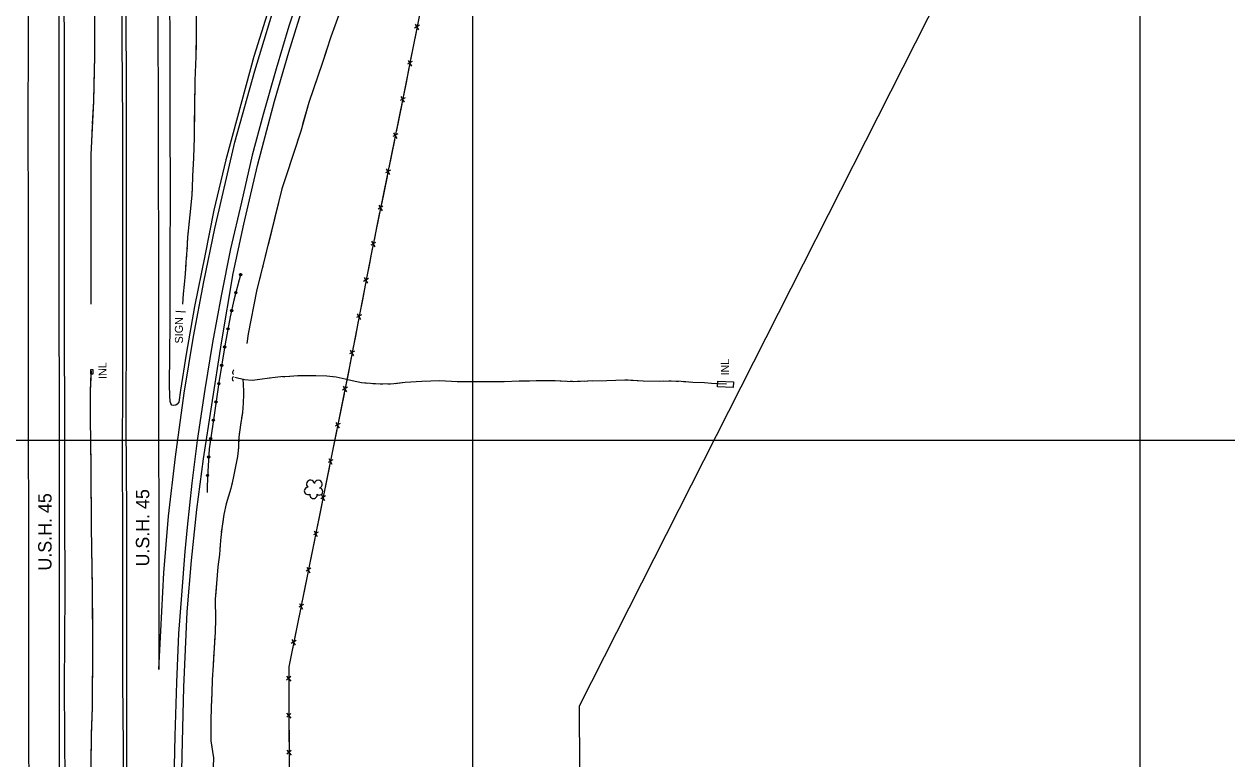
# Model space of a CAD drawing. Extents: x 353423 to 364002, y 127000 to 201942.
# Drawn here: x 360164 to 361065, y 157261 to 157812 of the extents above; entities that cross this region are included whole.
import ezdxf

# ---------------------------------------------------------------- set-up
doc = ezdxf.new("R2010")
doc.units = 0
for name, color, linetype in [('E_DTM_SlopeBottom', 7, 'Continuous'), ('E_DTM_SlopeTop', 7, 'Continuous'), ('E_FEN_Generic', 7, 'Continuous'), ('E_LAND_BrushLine', 7, 'Continuous'), ('E_LAND_TreeLine', 7, 'Continuous'), ('E_MISCPROP', 7, 'Continuous'), ('E_RDWY_Gravel', 7, 'Continuous'), ('E_RW_IP', 7, 'Continuous'), ('E_STRUCT_WingWall', 7, 'Continuous')]:
    doc.layers.add(name, color=color, linetype=linetype)

msp = doc.modelspace()

# ---------------------------------------------------------------- linework, layer by layer
at = {"layer": 'E_DTM_SlopeBottom'}
for p, q in [((360459.92, 157810.99), (360456.29, 157808.88)), ((360456.8, 157811.78), (360459.24, 157807.54)), ((360454.57, 157783.85), (360450.94, 157781.74)), ((360451.45, 157784.64), (360453.89, 157780.39)), ((360449.22, 157756.7), (360445.58, 157754.6)), ((360446.1, 157757.5), (360448.52, 157753.24)), ((360443.69, 157729.59), (360440.05, 157727.5)), ((360440.57, 157730.39), (360442.98, 157726.14)), ((360438.16, 157702.48), (360434.52, 157700.39)), ((360435.04, 157703.29), (360437.45, 157699.03)), ((360432.63, 157675.37), (360428.98, 157673.28)), ((360429.51, 157676.18), (360431.92, 157671.92)), ((360427.09, 157648.26), (360423.45, 157646.17)), ((360423.98, 157649.07), (360426.39, 157644.81)), ((360421.76, 157621.13), (360418.14, 157619)), ((360418.63, 157621.91), (360421.09, 157617.67)), ((360416.51, 157593.97), (360412.9, 157591.84)), ((360413.39, 157594.74), (360415.85, 157590.51)), ((360411.27, 157566.8), (360407.65, 157564.67)), ((360408.14, 157567.58), (360410.6, 157563.34)), ((360405.92, 157539.65), (360402.29, 157537.54)), ((360402.8, 157540.44), (360405.23, 157536.19)), ((360400.5, 157512.52), (360396.87, 157510.41)), ((360397.38, 157513.31), (360399.81, 157509.06)), ((360395.06, 157485.39), (360391.42, 157483.29)), ((360391.94, 157486.19), (360394.36, 157481.93)), ((360389.57, 157458.27), (360385.93, 157456.17)), ((360386.45, 157459.07), (360388.87, 157454.82)), ((360384.08, 157431.15), (360380.45, 157429.06)), ((360380.96, 157431.96), (360383.38, 157427.7)), ((360378.59, 157404.04), (360374.96, 157401.94)), ((360375.47, 157404.84), (360377.89, 157400.58)), ((360373.09, 157376.92), (360369.45, 157374.83)), ((360369.97, 157377.73), (360372.38, 157373.47)), ((360367.53, 157349.82), (360363.88, 157347.73)), ((360364.41, 157350.63), (360366.82, 157346.37)), ((360360.27, 157323.03), (360363.5, 157319.35)), ((360363.49, 157322.87), (360360.35, 157320.08)), ((360360.37, 157295.36), (360363.6, 157291.68)), ((360363.59, 157295.21), (360360.45, 157292.42)), ((360360.48, 157267.7), (360363.71, 157264.02)), ((360363.69, 157267.54), (360360.56, 157264.75))]:
    msp.add_line(p, q, dxfattribs=at)
for points in [[(360646.79, 158281.31), (360609, 158200.14), (360563.57, 158104.09), (360522.81, 158017.77), (360481.91, 157931.55), (360465.2, 157845.46), (360447.55, 157755.99), (360423.77, 157639.44), (360407.53, 157555.27), (360395.12, 157493.2), (360372.61, 157381.99), (360361.97, 157330.17), (360362.33, 157235.45), (360362.61, 157110.91), (360362.74, 157004.69), (360362.59, 156846.28), (360362.92, 156692.1), (360362.95, 156542.89), (360363.68, 156421.08)], [(360457.45, 157806.16), (360455.28, 157795.13)], [(360455.28, 157795.13), (360453.36, 157785.43)], [(360452.1, 157779.02), (360449.92, 157767.99)], [(360449.92, 157767.99), (360448.01, 157758.29)], [(360446.72, 157751.88), (360444.47, 157740.87)], [(360444.47, 157740.87), (360442.49, 157731.18)], [(360441.19, 157724.77), (360438.94, 157713.76)], [(360438.94, 157713.76), (360436.96, 157704.07)], [(360435.66, 157697.67), (360433.41, 157686.65)], [(360433.41, 157686.65), (360431.43, 157676.96)], [(360430.12, 157670.56), (360427.88, 157659.54)], [(360427.88, 157659.54), (360425.9, 157649.86)], [(360424.59, 157643.45), (360423.77, 157639.44), (360422.42, 157632.42)], [(360422.42, 157632.42), (360420.54, 157622.71)], [(360419.31, 157616.29), (360417.17, 157605.26)], [(360417.17, 157605.26), (360415.3, 157595.55)], [(360414.06, 157589.13), (360411.93, 157578.09)], [(360411.93, 157578.09), (360410.06, 157568.38)], [(360408.82, 157561.96), (360407.53, 157555.27), (360406.66, 157550.93)], [(360213.36, 157549.72), (360215.36, 157549.74), (360215.33, 157552.74), (360213.33, 157552.72), (360213.36, 157549.72)], [(360406.66, 157550.93), (360404.72, 157541.23)], [(360403.44, 157534.83), (360401.24, 157523.8)], [(360401.24, 157523.8), (360399.3, 157514.1)], [(360398.02, 157507.7), (360395.82, 157496.67)], [(360395.82, 157496.67), (360395.12, 157493.2), (360393.86, 157486.98)], [(360392.57, 157480.57), (360390.34, 157469.55)], [(360390.34, 157469.55), (360388.37, 157459.86)], [(360387.08, 157453.45), (360384.85, 157442.43)], [(360384.85, 157442.43), (360382.88, 157432.74)], [(360381.59, 157426.34), (360379.36, 157415.32)], [(360379.36, 157415.32), (360377.4, 157405.63)], [(360376.1, 157399.22), (360373.87, 157388.2)], [(360373.87, 157388.2), (360372.61, 157381.99), (360371.9, 157378.51)], [(360370.58, 157372.11), (360368.32, 157361.1)], [(360368.32, 157361.1), (360366.33, 157351.41)], [(360365.02, 157345.01), (360362.76, 157334)], [(360362.76, 157334), (360361.97, 157330.17), (360361.99, 157324.19)], [(360362.02, 157317.65), (360362.06, 157306.41)], [(360362.06, 157306.41), (360362.1, 157296.52)], [(360362.12, 157289.99), (360362.16, 157278.74)], [(360362.16, 157278.74), (360362.2, 157268.86)], [(360362.22, 157262.32), (360362.27, 157251.08)]]:
    msp.add_lwpolyline(points, dxfattribs=at)
msp.add_lwpolyline([(360683.63, 157544.18), (360695.23, 157543.64), (360695.03, 157539.4), (360683.43, 157539.94)], close=True, dxfattribs=at)
for centre, radius, start, end in [((360322.21, 157550.9), 2.31, 122.56865, 228.80821), ((360321.91, 157545.99), 2.25, 125.01279, 231.25235)]:
    msp.add_arc(centre, radius, start, end, dxfattribs=at)
at = {"layer": 'E_DTM_SlopeTop'}
for points in [[(360280.74, 157191.88), (360282.15, 157263.77), (360283.49, 157314.85), (360285.88, 157371.28), (360289.08, 157409.79), (360293.05, 157448.18), (360298.12, 157485.96), (360304.27, 157526.54), (360311.57, 157572.88), (360320.3, 157624.9), (360328.45, 157662.01), (360338.52, 157705.78), (360351.34, 157754.14), (360362.04, 157790.78), (360374.67, 157831.3), (360400.71, 157909.09), (360421.04, 157971.89), (360435.3, 158015.65), (360457.82, 158084.25), (360478.94, 158147.43), (360497.95, 158204.65), (360520.99, 158274.54)], [(360236.89, 158264.65), (360236.82, 158198.55), (360236.84, 158125.22), (360237, 158055.03), (360237.01, 157992.96), (360236.88, 157932.82), (360236.96, 157870.34), (360236.89, 157798.84), (360237.39, 157738.03), (360237.31, 157678.08), (360237.45, 157610.62), (360237.36, 157544.24), (360237.28, 157488.76), (360237.33, 157433.36), (360237.44, 157378.01), (360237.48, 157318.85), (360237.82, 157270.42), (360237.95, 157219.79)], [(360241.32, 156419.96), (360241.51, 156560.2), (360241.07, 156642.76), (360241.15, 156726.04), (360241, 156797.89), (360240.88, 156872.46), (360240.87, 156966.75), (360240.68, 157064.15), (360240.98, 157159.17), (360240.55, 157266.9), (360240.55, 157363.02), (360240.57, 157445.23), (360240.2, 157511.9), (360240.33, 157591.37), (360240.41, 157674.6), (360240.41, 157761.93), (360239.97, 157881.89), (360239.98, 157964.77), (360239.96, 158037.02), (360239.86, 158119.7), (360239.76, 158193.83), (360239.96, 158265.3)], [(360166.09, 158261.27), (360166.28, 158168.07), (360166.26, 158089.76), (360166.22, 158022.68), (360166.24, 157935.55), (360166.34, 157862.28), (360166.67, 157802.01), (360166.54, 157735.04), (360166.64, 157668.06), (360166.79, 157607.34), (360166.75, 157550.43), (360166.83, 157493.96), (360166.96, 157447.05), (360167.06, 157397.91), (360167, 157337.33), (360166.93, 157280.62), (360167.17, 157233.59)], [(360190.22, 157217.09), (360190.27, 157296.19), (360190.19, 157376.1), (360190.3, 157450.16), (360190.13, 157521.68), (360190.06, 157603.43), (360190.07, 157677.23), (360189.91, 157737.22), (360190.04, 157816.19), (360190.01, 157905.9), (360189.61, 157990.36), (360189.61, 158061.55), (360189.65, 158126.31), (360189.75, 158198.61), (360189.59, 158260.27)], [(360193.17, 158261.61), (360193.01, 158191.02), (360192.77, 158117.89), (360193.37, 158041.43), (360193.56, 157976.06), (360193.34, 157908.89), (360193.48, 157844.67), (360193.57, 157782.36), (360193.62, 157712.81), (360193.6, 157652.06), (360193.79, 157580.38), (360193.96, 157515.21), (360194.04, 157448.51), (360194.2, 157386.85), (360193.64, 157314.96), (360194.23, 157242.83)], [(360355.85, 157851.3), (360335.82, 157787.51), (360323.53, 157742.47), (360314.79, 157710.17), (360305.8, 157672.42), (360299.16, 157638.17), (360291.43, 157600.2), (360285.11, 157564.6), (360280.87, 157537.4), (360279.52, 157528.53), (360278.36, 157526.89), (360277.35, 157526.38), (360275.71, 157526.03), (360274.32, 157526.31), (360273.72, 157527.54), (360273.21, 157529.07), (360272.89, 157533.14), (360272.67, 157541.52), (360273.17, 157587.16), (360273.12, 157635.03), (360273.29, 157685.38), (360273.19, 157738.67), (360273.06, 157789.3), (360272.93, 157840.44)], [(360377.29, 157856.3), (360362.16, 157810.28), (360352.55, 157778.3), (360342.91, 157744), (360334.52, 157713.53), (360326.48, 157678.33), (360318.4, 157643.44), (360311.44, 157608.17), (360304.84, 157573.28), (360299.2, 157538.08), (360293.43, 157499.76), (360289.45, 157467.88), (360285.91, 157434.9), (360284.14, 157416.68), (360281.53, 157383.75), (360279.5, 157355.06), (360277.77, 157318.46), (360276.6, 157278.38), (360275.21, 157210.05)], [(360263.92, 157833.45), (360264.17, 157726.46), (360264.34, 157618.48), (360264.41, 157508.9), (360264.66, 157434.59), (360264.71, 157328.2), (360268.27, 157400.58), (360271.78, 157442.96), (360277.13, 157487.6), (360283.54, 157535.27), (360290.56, 157577.68), (360298.27, 157618.59), (360306.51, 157658.78), (360321.65, 157723.28), (360336.62, 157776.96), (360354.72, 157836.95)]]:
    msp.add_lwpolyline(points, dxfattribs=at)
at = {"layer": 'E_FEN_Generic'}
for centre, radius, start, end in [((360378.25, 157467.06), 2.97, 8.71927, 229.95316), ((360384.1, 157466.98), 2.97, 286.37009, 169.34336), ((360376.42, 157462.01), 2.78, 91.69017, 299.46316), ((360384.9, 157461.52), 2.61, 231.07532, 89.00793), ((360380.51, 157459.03), 2.78, 168.36718, 9.37823)]:
    msp.add_arc(centre, radius, start, end, dxfattribs=at)
at = {"layer": 'E_LAND_BrushLine'}
msp.add_line((360284.53, 157595.98), (360277.34, 157596.39), dxfattribs=at)
at = {"layer": 'E_LAND_TreeLine'}
for p, q in [((360500, 157500), (360500, 160500)), ((361000, 157500), (361000, 160500)), ((360500, 156000), (360500, 158500)), ((361000, 156000), (361000, 158500)), ((358500, 157500), (362500, 157500)), ((358500, 157500), (362500, 157500))]:
    msp.add_line(p, q, dxfattribs=at)
at = {"layer": 'E_MISCPROP'}
msp.add_lwpolyline([(360326.19, 157625.01), (360320.86, 157604.89), (360318.2, 157592.35), (360314.34, 157572.3), (360309.71, 157543.15), (360305.75, 157517.03), (360302.44, 157493.51), (360301.25, 157476.55), (360300.88, 157465.39), (360300.75, 157460.75)], dxfattribs=at)
msp.add_lwpolyline([(360326.19, 157625.01), (360320.86, 157604.89), (360318.2, 157592.35), (360314.34, 157572.3), (360309.71, 157543.15), (360305.75, 157517.03), (360302.44, 157493.51), (360301.25, 157476.55), (360300.88, 157465.39), (360300.75, 157460.75)], dxfattribs=at)
for centre, radius in [((360325.93, 157624.02), 0.808), ((360325.93, 157624.02), 0.407), ((360322.37, 157610.6), 0.808), ((360322.37, 157610.6), 0.407), ((360319.21, 157597.09), 0.808), ((360319.21, 157597.09), 0.407), ((360316.5, 157583.48), 0.808), ((360316.5, 157583.48), 0.407), ((360313.95, 157569.84), 0.808), ((360313.95, 157569.84), 0.407), ((360311.78, 157556.13), 0.808), ((360311.78, 157556.13), 0.407), ((360309.6, 157542.42), 0.808), ((360309.6, 157542.42), 0.407), ((360307.52, 157528.7), 0.808), ((360307.52, 157528.7), 0.407), ((360305.46, 157514.98), 0.808), ((360305.46, 157514.98), 0.407), ((360303.53, 157501.23), 0.808), ((360303.53, 157501.23), 0.407), ((360302.02, 157487.45), 0.808), ((360302.02, 157487.45), 0.407), ((360301.15, 157473.6), 0.808), ((360301.16, 157473.6), 0.407)]:
    msp.add_circle(centre, radius, dxfattribs=at)
at = {"layer": 'E_RDWY_Gravel'}
msp.add_lwpolyline([(360584.32, 156452.95), (360580.01, 157300.9), (360962.3, 158055.83), (362034.98, 158273.37), (362030.68, 158346.71)], dxfattribs=at)
at = {"layer": 'E_STRUCT_WingWall'}
for points in [[(360585.27, 158280.93), (360572.22, 158249.49), (360558.89, 158218.84), (360549.35, 158192.43), (360537.44, 158162.58), (360522.05, 158130.86), (360508.05, 158099.67), (360497.04, 158072.13), (360482.07, 158039.21), (360473.92, 158018.5), (360462.71, 157991.47), (360452.92, 157963.97), (360444.43, 157941.39), (360435.89, 157920.08), (360428.52, 157902.28), (360419.27, 157874.6), (360414.07, 157859.45), (360403.51, 157829.68), (360393.66, 157802.36), (360386.96, 157782.33), (360377.05, 157753.11), (360370.95, 157731.5), (360359.92, 157697.39), (360356.87, 157688.31)], [(360213.96, 157601.96), (360213.84, 157659.75), (360213.84, 157713.94), (360215.81, 157754.21), (360216.8, 157787.78), (360216.64, 157813.83), (360216.07, 157841.29), (360216.97, 157881.49), (360216.85, 157920.05), (360216.81, 157961.52), (360217.01, 157998.71), (360217.02, 158032.22), (360216.08, 158067.15), (360214.82, 158099.29), (360214.54, 158126.3), (360214.28, 158153.79), (360214.18, 158172.15), (360214.48, 158217.57), (360214.25, 158261.91)], [(360292.64, 157826.51), (360292.64, 157805.12), (360292.43, 157787.62), (360291.74, 157769.49), (360291.26, 157749.77), (360291.18, 157726.91), (360290.61, 157711.66), (360289.98, 157697.98), (360289.53, 157689.11), (360289.31, 157683.77), (360287.94, 157668.99), (360286.16, 157652.2), (360285.68, 157642.34), (360284.94, 157633.51), (360284.42, 157624.57), (360283.62, 157616.76), (360282.94, 157609.73), (360282.31, 157601.88)], [(360216.68, 157807.14), (360216.67, 157809.2)], [(360292.62, 157803.48), (360292.59, 157801.41)], [(360292.64, 157809.7), (360292.64, 157807.62)], [(360395.79, 157808.27), (360395.12, 157806.4)], [(360216.19, 157766.93), (360216.8, 157787.78), (360216.74, 157796.83)], [(360216.72, 157800.95), (360216.71, 157803.02)], [(360292.54, 157797.27), (360292.43, 157787.62), (360291.74, 157769.49), (360291.69, 157767.24)], [(360391.87, 157797.02), (360391.24, 157795.13)], [(360393.77, 157802.67), (360393.66, 157802.36), (360393.14, 157800.79)], [(360389.98, 157791.37), (360386.96, 157782.33), (360380.77, 157764.07)], [(360291.69, 157767.24), (360291.26, 157749.77), (360291.21, 157737.2)], [(360214.97, 157737.05), (360215.81, 157754.21), (360216.19, 157766.93)], [(360380.77, 157764.07), (360377.05, 157753.11), (360372.37, 157736.53)], [(360214.67, 157730.86), (360214.77, 157732.93)], [(360291.2, 157733.06), (360291.19, 157730.99)], [(360371.29, 157732.7), (360370.95, 157731.5), (360370.72, 157730.8)], [(360214.37, 157724.68), (360214.47, 157726.74)], [(360291.17, 157726.84), (360291.1, 157724.77)], [(360369.5, 157727.02), (360368.89, 157725.13)], [(360213.84, 157684.47), (360213.84, 157713.94), (360213.86, 157714.38)], [(360214.07, 157718.5), (360214.17, 157720.56)], [(360290.72, 157714.42), (360290.61, 157711.66), (360289.98, 157697.98), (360289.53, 157689.11), (360289.33, 157684.41)], [(360290.95, 157720.63), (360290.87, 157718.56)], [(360365.83, 157715.68), (360359.92, 157697.39), (360356.87, 157688.31)], [(360367.67, 157721.35), (360367.06, 157719.46)], [(360356.87, 157688.31), (360345.38, 157641.98), (360337.92, 157611.69), (360331.71, 157579.77), (360330.52, 157572.45)], [(360356.87, 157688.31), (360346.49, 157646.48)], [(360213.85, 157654.57), (360213.84, 157659.75), (360213.84, 157684.47)], [(360289.33, 157684.41), (360289.31, 157683.77), (360287.94, 157668.99), (360286.4, 157654.51)], [(360213.86, 157648.38), (360213.86, 157650.44)], [(360286.07, 157650.38), (360285.97, 157648.31)], [(360213.88, 157642.19), (360213.87, 157644.25)], [(360285.77, 157644.18), (360285.68, 157642.34), (360285.66, 157642.11)], [(360213.89, 157636), (360213.89, 157638.06)], [(360213.96, 157601.96), (360213.9, 157631.88)], [(360284.84, 157631.79), (360284.42, 157624.57), (360283.62, 157616.76), (360282.94, 157609.73), (360282.31, 157601.88)], [(360285.32, 157637.98), (360285.14, 157635.92)], [(360342.93, 157632.05), (360342.22, 157629.17)], [(360345.07, 157640.71), (360344.35, 157637.83)], [(360340.8, 157623.4), (360340.09, 157620.51)], [(360338.67, 157614.74), (360337.92, 157611.69), (360331.71, 157579.77), (360330.52, 157572.45)], [(360213.59, 157238.23), (360214.25, 157278.73), (360214.96, 157299.87), (360215.16, 157343.44), (360215.04, 157387.74), (360214.16, 157435.11), (360213.98, 157479.89), (360213.47, 157516.52), (360213.5, 157537.07), (360214.08, 157551.76)], [(360213.48, 157522.44), (360213.5, 157537.07), (360214, 157549.73)], [(360327.48, 157545.93), (360328.04, 157537.12), (360328.13, 157534.29), (360327.75, 157527.83), (360327.34, 157520.8), (360325.89, 157511.6), (360324.48, 157502.32), (360324.3, 157494.82), (360323.71, 157487.85), (360322.02, 157480.31), (360320.36, 157471.63), (360318.61, 157463.73), (360315.01, 157452.39), (360313.32, 157444.22), (360311.73, 157433.87), (360310.87, 157424.94), (360310.13, 157414.41), (360308.92, 157405.15), (360307.94, 157392.51), (360306.89, 157380.74), (360307.02, 157365.71), (360306.9, 157356.13), (360306.05, 157344.44), (360305.3, 157331.36), (360304.54, 157320.5), (360304.39, 157310.64), (360303.74, 157300.24), (360303.5, 157289.49), (360303.64, 157280.12), (360303.62, 157274.76), (360305.53, 157261.86), (360304.89, 157241.45)], [(360321.58, 157547.35), (360328.94, 157545.58), (360334.57, 157544.98), (360340.34, 157545.76), (360347.59, 157546.79), (360356.05, 157547.64), (360362.62, 157548.07), (360369.1, 157548.39), (360376.01, 157548.55), (360382.35, 157548.38), (360390.63, 157548.15), (360397.61, 157547.39), (360404.36, 157546.1), (360409.49, 157544.65), (360416.47, 157543.28), (360426.71, 157542.38), (360438.4, 157542.15), (360449.2, 157543.61), (360461.81, 157544.31), (360475.23, 157544.85), (360488.25, 157543.88), (360501.84, 157544.03), (360510.86, 157544.1), (360523.42, 157544.1), (360534.56, 157544.43), (360547.46, 157544.72), (360561.71, 157544.66), (360575.16, 157544.11), (360586.11, 157544.39), (360600.29, 157544.84), (360613.89, 157545.25), (360627.54, 157544.58), (360639.65, 157544.35), (360647.62, 157544.55), (360656.1, 157544.19), (360664.93, 157543.56), (360673.49, 157543.21), (360678.87, 157542.84), (360682.95, 157542.54), (360690.13, 157542.23)], [(360321.58, 157547.35), (360328.94, 157545.58), (360334.57, 157544.98), (360340.34, 157545.76), (360347.59, 157546.79), (360348.03, 157546.83)], [(360327.48, 157545.93), (360328.04, 157537.12), (360328.13, 157534.29), (360327.75, 157527.83), (360327.34, 157520.8), (360326.69, 157516.66)], [(360351.71, 157547.2), (360353.55, 157547.39)], [(360357.23, 157547.72), (360359.07, 157547.84)], [(360362.76, 157548.08), (360364.61, 157548.17)], [(360368.3, 157548.35), (360369.1, 157548.39), (360376.01, 157548.55), (360382.35, 157548.38), (360390.63, 157548.15), (360395.06, 157547.67)], [(360395.06, 157547.67), (360397.61, 157547.39), (360404.36, 157546.1), (360409.49, 157544.65), (360416.47, 157543.28), (360421.38, 157542.85)], [(360425.06, 157542.52), (360426.71, 157542.38), (360426.91, 157542.37)], [(360430.6, 157542.3), (360432.45, 157542.27)], [(360436.15, 157542.19), (360438, 157542.16)], [(360441.67, 157542.59), (360449.2, 157543.61), (360461.81, 157544.31), (360468.39, 157544.57)], [(360468.39, 157544.57), (360475.23, 157544.85), (360488.25, 157543.88), (360495.16, 157543.95)], [(360498.86, 157543.99), (360500.71, 157544.01)], [(360504.41, 157544.05), (360506.26, 157544.06)], [(360509.96, 157544.09), (360510.86, 157544.1), (360511.81, 157544.1)], [(360515.51, 157544.1), (360523.42, 157544.1), (360534.56, 157544.43), (360542.31, 157544.61)], [(360542.31, 157544.61), (360547.46, 157544.72), (360561.71, 157544.66), (360569.12, 157544.36)], [(360572.82, 157544.21), (360574.66, 157544.13)], [(360578.36, 157544.19), (360580.21, 157544.24)], [(360583.91, 157544.33), (360585.76, 157544.38)], [(360589.45, 157544.5), (360600.29, 157544.84), (360613.89, 157545.25), (360616.25, 157545.13)], [(360616.25, 157545.13), (360627.54, 157544.58), (360639.65, 157544.35), (360643.05, 157544.43)], [(360646.75, 157544.53), (360647.62, 157544.55), (360648.6, 157544.51)], [(360652.29, 157544.35), (360654.14, 157544.28)], [(360657.83, 157544.07), (360659.68, 157543.94)], [(360663.37, 157543.67), (360664.93, 157543.56), (360673.49, 157543.21), (360678.87, 157542.84), (360682.95, 157542.54), (360683.55, 157542.51)], [(360213.47, 157516.37), (360213.47, 157516.52), (360213.47, 157518.39)], [(360213.55, 157510.3), (360213.52, 157512.32)], [(360213.64, 157504.23), (360213.61, 157506.25)], [(360325.14, 157506.64), (360324.84, 157504.64)], [(360326.06, 157512.65), (360325.89, 157511.6), (360325.75, 157510.65)], [(360214.02, 157470.83), (360213.98, 157479.89), (360213.7, 157500.18)], [(360324.44, 157500.62), (360324.39, 157498.59)], [(360324.27, 157494.54), (360323.71, 157487.85), (360322.02, 157480.31), (360320.36, 157471.63), (360319.05, 157465.69)], [(360214.13, 157441.48), (360214.02, 157470.83)], [(360319.05, 157465.69), (360318.61, 157463.73), (360315.01, 157452.39), (360313.32, 157444.22), (360312.23, 157437.17)], [(360214.15, 157435.41), (360214.15, 157437.43)], [(360214.26, 157429.34), (360214.23, 157431.36)], [(360214.38, 157423.27), (360214.34, 157425.29)], [(360311.08, 157427.11), (360310.89, 157425.09)], [(360311.66, 157433.16), (360311.47, 157431.14)], [(360215, 157389.87), (360214.45, 157419.22)], [(360310.6, 157421.05), (360310.46, 157419.03)], [(360310.17, 157414.99), (360310.13, 157414.41), (360308.92, 157405.15), (360307.94, 157392.51), (360307.34, 157385.76)], [(360215.11, 157360.52), (360215.04, 157387.74), (360215, 157389.87)], [(360307.34, 157385.76), (360306.89, 157380.74), (360307.02, 157365.71), (360306.9, 157356.4)], [(360215.13, 157354.45), (360215.12, 157356.47)], [(360306.63, 157352.36), (360306.48, 157350.33)], [(360215.15, 157348.38), (360215.14, 157350.4)], [(360215.15, 157342.3), (360215.16, 157343.44), (360215.16, 157344.33)], [(360306.19, 157346.29), (360306.05, 157344.44), (360306.04, 157344.27)], [(360215, 157308.91), (360215.14, 157338.26)], [(360305.81, 157340.23), (360305.69, 157338.2)], [(360305.46, 157334.16), (360305.3, 157331.36), (360304.54, 157320.5), (360304.39, 157310.64), (360304.03, 157304.82)], [(360214.28, 157279.57), (360214.96, 157299.87), (360215, 157308.91)], [(360304.03, 157304.82), (360303.74, 157300.24), (360303.5, 157289.49), (360303.64, 157280.12), (360303.62, 157275.46)], [(360214.16, 157273.5), (360214.2, 157275.52)], [(360304.11, 157271.44), (360304.41, 157269.44)], [(360213.97, 157261.35), (360214, 157263.38)], [(360214.06, 157267.43), (360214.1, 157269.45)], [(360305, 157265.43), (360305.3, 157263.43)]]:
    msp.add_lwpolyline(points, dxfattribs=at)

# ---------------------------------------------------------------- texts
at = {"layer": 'E_DTM_SlopeBottom'}
for rotation, p in [(90.29562, (360691.86, 157548.55)), (90.55775, (360225.47, 157545.9))]:
    msp.add_text('INL', height=6, rotation=rotation, dxfattribs=at).set_placement(p)
at = {"layer": 'E_LAND_BrushLine'}
msp.add_text('SIGN', height=6, rotation=90.15289, dxfattribs=at).set_placement((360282.71, 157572.53))
at = {"layer": 'E_RW_IP'}
for rotation, p in [(90.02962, (360257.47, 157405.37)), (89.91258, (360184.21, 157402.27))]:
    msp.add_text('U.S.H. 45', height=10, rotation=rotation, dxfattribs=at).set_placement(p)

doc.saveas('drawing.dxf')
